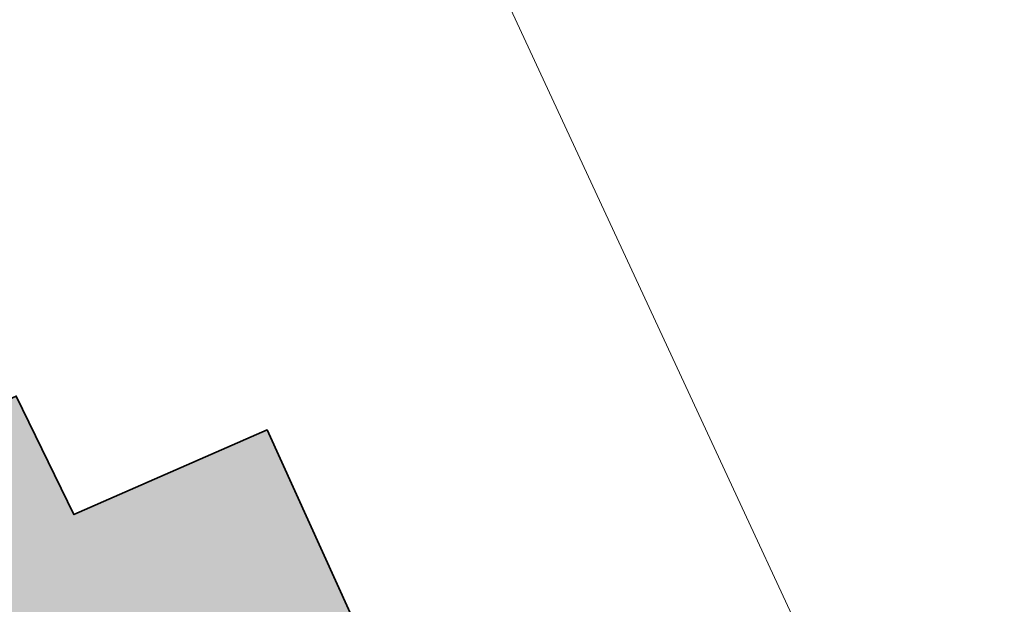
# Model space of a CAD drawing. Header units: metres. Extents: x 195696 to 514079, y 327475 to 328989.
# Tile 281 of 656: x 196103 to 196115, y 328783 to 328790. Entities that reach past the tile are written whole.
import ezdxf

# ---------------------------------------------------------------- set-up
doc = ezdxf.new("R2010")
doc.units = ezdxf.units.M
doc.linetypes.add('CENTER2', pattern=[1.125, 0.75, -0.125, 0.125, -0.125])
doc.layers.add('N-WE-KG-WERKGRENS-200-G', color=14, linetype='CENTER2', lineweight=35)
doc.layers.add('PDF2_Geometry', color=7, linetype='Continuous')
doc.layers.add('PDF2_Solid Fills', color=7, linetype='Continuous', true_color=0xd6ffc8)

# ---------------------------------------------------------------- blocks, each defined once
blk = doc.blocks.new('BUS melding Bodemplein e.o. Brunssum_230475.bkk')
at = {"layer": 'PDF2_Solid Fills', "true_color": 0xe35464, "transparency": 33554559}
blk.add_hatch(color=13, dxfattribs=at).paths.add_polyline_path([(8.39383, 2.70989), (8.73214, 2.86488), (8.68381, 2.97155), (8.67215, 2.99988), (8.66548, 3.01488), (8.75214, 3.05321), (8.73381, 3.09487), (8.69715, 3.17654), (8.66381, 3.24987), (8.65881, 3.26153), (8.63382, 3.24987), (8.47216, 3.17654), (8.29216, 3.09487), (8.3105, 3.05321), (8.32716, 3.01488), (8.33383, 2.99988), (8.2755, 2.97155), (8.32383, 2.86488)])
at = {"layer": 'PDF2_Geometry', "color": 150, "lineweight": 18, "true_color": 0x3379ff}
for points in [[(7.74718, 3.69652), (7.98884, 3.16987), (8.96547, 3.62319), (10.28042, 3.59485), (10.17709, 3.82651), (8.59548, 4.05317)], [(7.98884, 3.16987), (8.23383, 2.63489), (8.71715, 2.85822), (9.21546, 3.08654), (10.37374, 3.40486), (10.28042, 3.59485), (8.96547, 3.62319)]]:
    blk.add_lwpolyline(points, close=True, dxfattribs=at)
at = {"layer": 'PDF2_Geometry', "lineweight": 18}
blk.add_lwpolyline([(8.88214, 2.49823), (8.61548, 2.3799), (8.57215, 2.47823), (8.51049, 2.4499), (8.39383, 2.70989), (8.2755, 2.97155), (8.33383, 2.99988), (8.29216, 3.09487), (8.47216, 3.17654), (8.63382, 3.24987), (8.65881, 3.26153), (8.75214, 3.05321), (8.66548, 3.01488), (8.73214, 2.86488), (8.79881, 2.71489), (8.8938, 2.75822), (8.90047, 2.74489), (8.95714, 2.61489), (8.9888, 2.54656)], close=True, dxfattribs=at)
at = {"layer": 'PDF2_Geometry', "lineweight": 35}
blk.add_lwpolyline([(8.47216, 3.17654), (8.29216, 3.09487), (8.33383, 2.99988), (8.2755, 2.97155), (8.39383, 2.70989), (8.73214, 2.86488), (8.66548, 3.01488), (8.75214, 3.05321), (8.65881, 3.26153), (8.63382, 3.24987)], close=True, dxfattribs=at)

msp = doc.modelspace()

# ---------------------------------------------------------------- block references
at = {"layer": 'N-WE-KG-WERKGRENS-200-G', "xscale": 25.39903278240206, "yscale": 25.39903278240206, "zscale": 25.39903278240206, "rotation": 269.9955149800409}
msp.add_blockref('BUS melding Bodemplein e.o. Brunssum_230475.bkk', (196027.283, 328995.834), dxfattribs=at)

doc.saveas('drawing.dxf')
